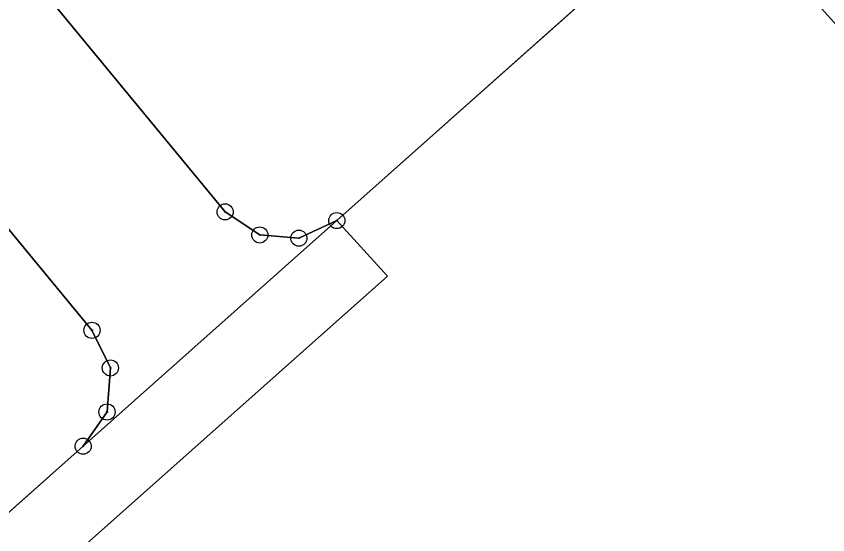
# Model space of a CAD drawing. Extents: x -734965 to -732523, y -1026217 to -1023680.
# Drawn here: x -734408.5 to -734358.2, y -1025620.8 to -1025588.6 of the extents above; entities that cross this region are included whole.
import ezdxf

# ---------------------------------------------------------------- set-up
doc = ezdxf.new("R2010")
doc.units = 0
for name, color, linetype in [('Vrstva 1', 7, 'Continuous'), ('Vrstva 13', 7, 'Continuous'), ('Vrstva 51', 7, 'Continuous'), ('Vrstva 8', 7, 'Continuous')]:
    doc.layers.add(name, color=color, linetype=linetype)

msp = doc.modelspace()

# ---------------------------------------------------------------- linework, layer by layer
at = {"layer": 'Vrstva 1'}
for p, q in [((-734388.62, -1025601.31), (-734365.54, -1025580.77)), ((-734404.34, -1025615.29), (-734388.62, -1025601.31)), ((-734440.4, -1025647.37), (-734404.34, -1025615.29))]:
    msp.add_line(p, q, dxfattribs=at)
for points in [[(-734417.74, -1025573.85), (-734395.54, -1025600.77), (-734393.39, -1025602.2), (-734390.97, -1025602.4), (-734388.62, -1025601.31)], [(-734404.34, -1025615.29), (-734402.86, -1025613.17), (-734402.65, -1025610.44), (-734403.79, -1025608.11), (-734425.67, -1025581.56)]]:
    msp.add_lwpolyline(points, dxfattribs=at)
at = {"layer": 'Vrstva 13'}
msp.add_lwpolyline([(-734388.62, -1025601.31), (-734404.34, -1025615.29), (-734440.4, -1025647.37), (-734438.19, -1025650.07), (-734432.38, -1025657.32), (-734427.44, -1025652.95), (-734432.69, -1025646.69), (-734385.48, -1025604.76)], close=True, dxfattribs=at)
at = {"layer": 'Vrstva 51'}
for points in [[(-734390.97, -1025602.4), (-734388.62, -1025601.31), (-734365.54, -1025580.77), (-734367.79, -1025578.44), (-734369.76, -1025576.19), (-734371.74, -1025573.92), (-734373.71, -1025571.67), (-734375.68, -1025569.42), (-734377.65, -1025567.17), (-734379.62, -1025564.92), (-734381.78, -1025562.45), (-734381.46, -1025562.18), (-734384.23, -1025559.1), (-734386.73, -1025556.24), (-734389.29, -1025553.3), (-734391.82, -1025550.4), (-734392.55, -1025549.57), (-734417.74, -1025573.85), (-734395.54, -1025600.77), (-734393.39, -1025602.2)], [(-734432.38, -1025657.32), (-734411.01, -1025683.95), (-734266.31, -1025815.37), (-734263.46, -1025812.37), (-734255.09, -1025803.54), (-734254, -1025802.39), (-734230.79, -1025780.53), (-734212.11, -1025759.73), (-734214.6, -1025756.74), (-734245.49, -1025721.03), (-734290.49, -1025668.19), (-734346.17, -1025601.95), (-734360.84, -1025585.66), (-734365.31, -1025580.57), (-734365.54, -1025580.77), (-734388.62, -1025601.31), (-734404.34, -1025615.29), (-734440.4, -1025647.37), (-734438.19, -1025650.07)], [(-734402.65, -1025610.44), (-734403.79, -1025608.11), (-734425.67, -1025581.56), (-734463.74, -1025618.79), (-734440.4, -1025647.37), (-734404.34, -1025615.29), (-734402.86, -1025613.17)]]:
    msp.add_lwpolyline(points, close=True, dxfattribs=at)
msp.add_lwpolyline([(-734425.67, -1025581.56), (-734403.79, -1025608.11), (-734402.65, -1025610.44), (-734402.86, -1025613.17), (-734404.34, -1025615.29), (-734388.62, -1025601.31), (-734390.97, -1025602.4), (-734393.39, -1025602.2), (-734395.54, -1025600.77), (-734417.74, -1025573.85)], dxfattribs=at)
at = {"layer": 'Vrstva 8'}
for centre, radius in [((-734395.54, -1025600.77), 0.5), ((-734395.54, -1025600.77), 0.0303), ((-734388.62, -1025601.31), 0.5), ((-734388.62, -1025601.31), 0.0303), ((-734393.39, -1025602.2), 0.5), ((-734390.97, -1025602.4), 0.5), ((-734393.39, -1025602.2), 0.0303), ((-734390.97, -1025602.4), 0.0303), ((-734403.79, -1025608.11), 0.5), ((-734403.79, -1025608.11), 0.0303), ((-734402.65, -1025610.44), 0.5), ((-734402.65, -1025610.44), 0.0303), ((-734402.86, -1025613.17), 0.5), ((-734402.86, -1025613.17), 0.0303), ((-734404.34, -1025615.29), 0.5), ((-734404.34, -1025615.29), 0.0303)]:
    msp.add_circle(centre, radius, dxfattribs=at)

doc.saveas('drawing.dxf')
